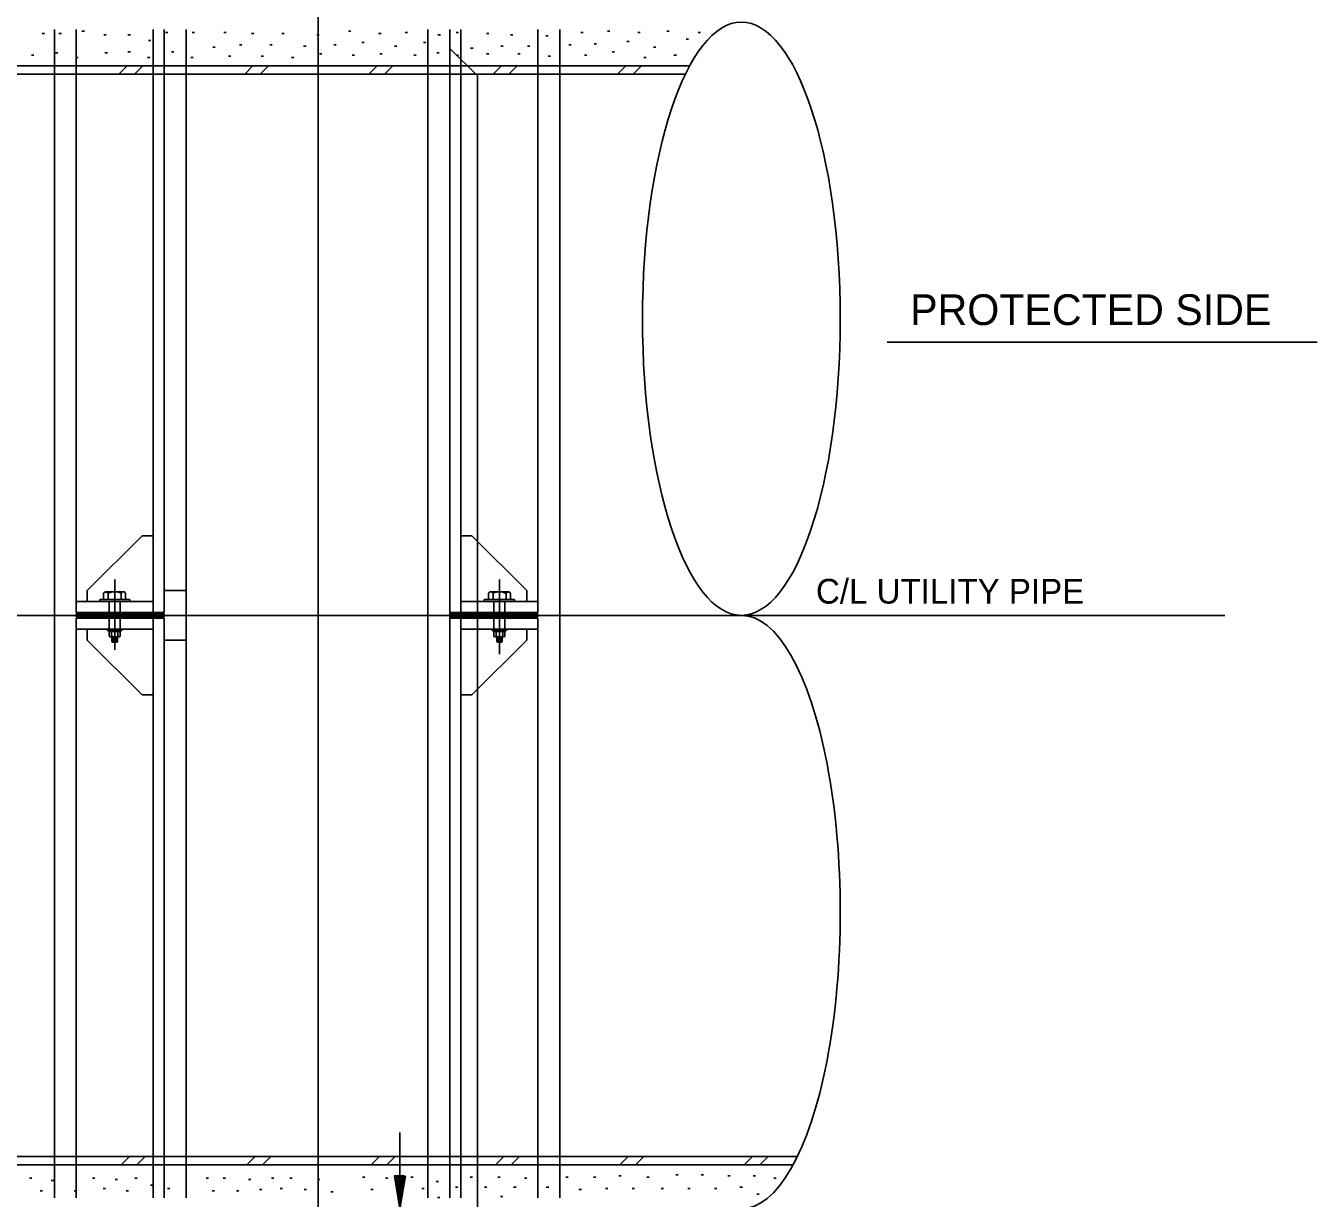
# Model space of a CAD drawing. Extents: x 22388.1 to 22405.7, y 22369.6 to 22390.4.
# Drawn here: x 22395.825 to 22398.273, y 22376.362 to 22378.585 of the extents above; entities that cross this region are included whole.
import ezdxf

# ---------------------------------------------------------------- set-up
doc = ezdxf.new("R2010")
doc.units = 0
for name, color, linetype in [('Level 1', 7, 'Continuous'), ('Level 10', 7, 'Continuous'), ('Level 2', 7, 'Continuous'), ('Level 4', 7, 'Continuous'), ('Level 44', 7, 'Continuous'), ('Level 50', 7, 'Continuous'), ('Level 7', 7, 'Continuous')]:
    doc.layers.add(name, color=color, linetype=linetype)

msp = doc.modelspace()

# ---------------------------------------------------------------- linework, layer by layer
at = {"layer": 'Level 1'}
for p, q in [((22396.3787, 22372.7735), (22396.3787, 22379.1804)), ((22396.0011, 22378.4935), (22396.0168, 22378.5092)), ((22396.0306, 22378.4935), (22396.0462, 22378.5092)), ((22396.2395, 22378.4935), (22396.2551, 22378.5092)), ((22396.2689, 22378.4935), (22396.2845, 22378.5092)), ((22396.4751, 22378.4935), (22396.4908, 22378.5092)), ((22396.5046, 22378.4935), (22396.5202, 22378.5092)), ((22396.7108, 22378.4935), (22396.7265, 22378.5092)), ((22396.7403, 22378.4935), (22396.7559, 22378.5092)), ((22396.9466, 22378.4935), (22396.9622, 22378.5092)), ((22396.976, 22378.4935), (22396.9916, 22378.5092)), ((22395.9931, 22377.4018), (22395.9931, 22377.5354)), ((22396.7225, 22377.3942), (22396.7225, 22377.5354)), ((22395.9648, 22377.4974), (22396.0221, 22377.4974)), ((22395.9648, 22377.4935), (22395.9648, 22377.4974)), ((22395.972, 22377.5092), (22395.972, 22377.4974)), ((22396.0094, 22377.512), (22395.9762, 22377.512)), ((22395.9804, 22377.5092), (22395.9804, 22377.4974)), ((22395.9827, 22377.4415), (22395.9827, 22377.4935)), ((22396.0036, 22377.4415), (22396.0036, 22377.4935)), ((22396.0051, 22377.5093), (22396.0051, 22377.4974)), ((22396.0137, 22377.5092), (22396.0137, 22377.4974)), ((22396.0221, 22377.4935), (22396.0221, 22377.4974)), ((22396.7509, 22377.4974), (22396.6936, 22377.4974)), ((22396.6936, 22377.4935), (22396.6936, 22377.4974)), ((22396.702, 22377.5092), (22396.702, 22377.4974)), ((22396.7063, 22377.512), (22396.7395, 22377.512)), ((22396.7106, 22377.5093), (22396.7106, 22377.4974)), ((22396.7121, 22377.4415), (22396.7121, 22377.4935)), ((22396.7329, 22377.4415), (22396.7329, 22377.4935)), ((22396.7353, 22377.5092), (22396.7353, 22377.4974)), ((22396.7437, 22377.5092), (22396.7437, 22377.4974)), ((22396.7509, 22377.4935), (22396.7509, 22377.4974)), ((22394.6049, 22377.4675), (22398.0975, 22377.4675)), ((22395.9203, 22377.4701), (22396.087, 22377.4701)), ((22395.9203, 22377.4649), (22395.9203, 22377.4701)), ((22396.087, 22377.4649), (22396.087, 22377.4701)), ((22396.6287, 22377.4701), (22396.7953, 22377.4701)), ((22396.7953, 22377.4649), (22396.7953, 22377.4701)), ((22395.9203, 22377.4649), (22396.087, 22377.4649)), ((22395.9788, 22377.4395), (22395.9788, 22377.4415)), ((22396.0075, 22377.4395), (22396.0075, 22377.4415)), ((22396.6287, 22377.4649), (22396.7953, 22377.4649)), ((22396.7082, 22377.4395), (22396.7082, 22377.4415)), ((22396.7368, 22377.4395), (22396.7368, 22377.4415)), ((22395.9788, 22377.4395), (22396.0075, 22377.4395)), ((22395.9814, 22377.4369), (22395.9814, 22377.4395)), ((22395.9814, 22377.4369), (22396.0049, 22377.4369)), ((22395.9827, 22377.4369), (22395.9827, 22377.4286)), ((22395.9848, 22377.4265), (22396.0015, 22377.4265)), ((22395.987, 22377.4369), (22395.987, 22377.4286)), ((22395.9879, 22377.4265), (22395.9879, 22377.4171)), ((22395.9879, 22377.4254), (22395.9983, 22377.4254)), ((22395.9879, 22377.4233), (22395.9983, 22377.4233)), ((22395.9879, 22377.4213), (22395.9983, 22377.4213)), ((22395.9879, 22377.4192), (22395.9983, 22377.4192)), ((22395.9879, 22377.4171), (22395.9885, 22377.4166)), ((22395.9879, 22377.4171), (22395.9983, 22377.4171)), ((22395.9885, 22377.4166), (22395.9978, 22377.4166)), ((22395.9905, 22377.4244), (22395.996, 22377.4244)), ((22395.9905, 22377.4223), (22395.996, 22377.4223)), ((22395.9905, 22377.4202), (22395.996, 22377.4202)), ((22395.9905, 22377.4181), (22395.996, 22377.4181)), ((22395.9983, 22377.4172), (22395.9978, 22377.4166)), ((22395.9983, 22377.4265), (22395.9983, 22377.4172)), ((22395.9993, 22377.4369), (22395.9993, 22377.4286)), ((22396.0036, 22377.4369), (22396.0036, 22377.4286)), ((22396.0049, 22377.4369), (22396.0049, 22377.4395)), ((22396.7082, 22377.4395), (22396.7368, 22377.4395)), ((22396.7108, 22377.4369), (22396.7108, 22377.4395)), ((22396.7108, 22377.4369), (22396.7342, 22377.4369)), ((22396.7121, 22377.4369), (22396.7121, 22377.4286)), ((22396.7142, 22377.4265), (22396.7308, 22377.4265)), ((22396.7164, 22377.4369), (22396.7164, 22377.4286)), ((22396.7173, 22377.4265), (22396.7173, 22377.4171)), ((22396.7173, 22377.4254), (22396.7277, 22377.4254)), ((22396.7173, 22377.4233), (22396.7277, 22377.4233)), ((22396.7173, 22377.4213), (22396.7277, 22377.4213)), ((22396.7173, 22377.4192), (22396.7277, 22377.4192)), ((22396.7173, 22377.4171), (22396.7179, 22377.4166)), ((22396.7173, 22377.4171), (22396.7277, 22377.4171)), ((22396.7179, 22377.4166), (22396.7272, 22377.4166)), ((22396.7199, 22377.4244), (22396.7254, 22377.4244)), ((22396.7199, 22377.4223), (22396.7254, 22377.4223)), ((22396.7199, 22377.4202), (22396.7254, 22377.4202)), ((22396.7199, 22377.4181), (22396.7254, 22377.4181)), ((22396.7277, 22377.4172), (22396.7272, 22377.4166)), ((22396.7277, 22377.4265), (22396.7277, 22377.4172)), ((22396.7287, 22377.4369), (22396.7287, 22377.4286)), ((22396.7329, 22377.4369), (22396.7329, 22377.4286)), ((22396.7342, 22377.4369), (22396.7342, 22377.4395)), ((22396.5339, 22376.3425), (22396.5339, 22376.487)), ((22396.0056, 22376.4258), (22396.0212, 22376.4415)), ((22396.035, 22376.4258), (22396.0507, 22376.4415)), ((22396.2439, 22376.4258), (22396.2595, 22376.4415)), ((22396.2733, 22376.4258), (22396.289, 22376.4415)), ((22396.4796, 22376.4258), (22396.4952, 22376.4415)), ((22396.509, 22376.4258), (22396.5247, 22376.4415)), ((22396.7153, 22376.4258), (22396.7309, 22376.4415)), ((22396.7447, 22376.4258), (22396.7603, 22376.4415)), ((22396.951, 22376.4258), (22396.9666, 22376.4415)), ((22396.9804, 22376.4258), (22396.996, 22376.4415)), ((22397.1867, 22376.4258), (22397.2023, 22376.4415)), ((22397.2161, 22376.4258), (22397.2317, 22376.4415))]:
    msp.add_line(p, q, dxfattribs=at)
for centre, radius, start, end in [((22395.9762, 22377.5074), 0.00456, 22.375, 157.1995), ((22395.9928, 22377.4836), 0.0285, 64.5519, 115.884), ((22396.0094, 22377.5073), 0.00469, 23.1675, 155.9991), ((22396.7063, 22377.5073), 0.00469, 24.0009, 156.8325), ((22396.7228, 22377.4836), 0.0285, 64.116, 115.4481), ((22396.7395, 22377.5074), 0.00456, 22.8005, 157.625), ((22395.9848, 22377.4286), 0.00211, 180.5659, 359.4341), ((22395.9932, 22377.4366), 0.0101, 232.4343, 307.5657), ((22396.0015, 22377.4286), 0.00211, 180.4975, 359.5025), ((22396.7142, 22377.4286), 0.00211, 180.5659, 359.4341), ((22396.7226, 22377.4366), 0.0101, 232.4343, 307.5657), ((22396.7308, 22377.4286), 0.00211, 180.4975, 359.5025)]:
    msp.add_arc(centre, radius, start, end, dxfattribs=at)
msp.add_ellipse((22397.1812, 22378.03), major_axis=(0, 0.5625), ratio=0.333333, dxfattribs=at)
msp.add_ellipse((22397.1812, 22376.905), major_axis=(0, -0.5625), ratio=0.333333, start_param=0, end_param=3.141593, dxfattribs=at)
at = {"layer": 'Level 10'}
msp.add_line((22398.2728, 22377.9855), (22397.4575, 22377.9855), dxfattribs=at)
at = {"layer": 'Level 2'}
for p, q in [((22395.8787, 22376.3633), (22395.8787, 22378.5781)), ((22395.9203, 22377.4727), (22395.9203, 22378.5781)), ((22396.0662, 22377.4727), (22396.0662, 22378.5781)), ((22396.087, 22377.4727), (22396.087, 22378.5781)), ((22396.1287, 22376.3633), (22396.1287, 22378.5781)), ((22396.587, 22376.3633), (22396.587, 22378.5781)), ((22396.6287, 22377.4727), (22396.6287, 22378.5781)), ((22396.6495, 22377.4727), (22396.6495, 22378.5781)), ((22396.7953, 22377.4727), (22396.7953, 22378.5781)), ((22396.837, 22376.3633), (22396.837, 22378.5781)), ((22395.3534, 22378.5092), (22397.083, 22378.5092)), ((22395.3454, 22378.4935), (22397.0749, 22378.4935)), ((22395.9411, 22377.5144), (22396.0452, 22377.6185)), ((22396.0452, 22377.6185), (22396.0661, 22377.6185)), ((22396.6704, 22377.6185), (22396.6496, 22377.6185)), ((22396.7746, 22377.5144), (22396.6704, 22377.6185)), ((22395.9411, 22377.4935), (22395.9411, 22377.5144)), ((22396.087, 22377.5144), (22396.1287, 22377.5144)), ((22396.7746, 22377.4935), (22396.7746, 22377.5144)), ((22395.9203, 22377.4935), (22396.0662, 22377.4935)), ((22396.7953, 22377.4935), (22396.6495, 22377.4935)), ((22395.9203, 22377.4727), (22396.087, 22377.4727)), ((22396.7953, 22377.4727), (22396.6287, 22377.4727)), ((22395.9203, 22377.4623), (22396.087, 22377.4623)), ((22395.9203, 22376.3633), (22395.9203, 22377.4623)), ((22395.9203, 22377.4415), (22396.0662, 22377.4415)), ((22395.9411, 22377.4206), (22395.9411, 22377.4415)), ((22396.0662, 22376.3633), (22396.0662, 22377.4623)), ((22396.087, 22376.3633), (22396.087, 22377.4623)), ((22396.7953, 22377.4623), (22396.6287, 22377.4623)), ((22396.6287, 22376.3633), (22396.6287, 22377.4623)), ((22396.6495, 22376.3633), (22396.6495, 22377.4623)), ((22396.7953, 22377.4415), (22396.6495, 22377.4415)), ((22396.7746, 22377.4206), (22396.7746, 22377.4415)), ((22396.7953, 22376.3633), (22396.7953, 22377.4623)), ((22395.9411, 22377.4206), (22396.0452, 22377.3165)), ((22396.087, 22377.4206), (22396.1287, 22377.4206)), ((22396.7746, 22377.4206), (22396.6704, 22377.3165)), ((22396.0452, 22377.3165), (22396.0661, 22377.3165)), ((22396.6704, 22377.3165), (22396.6496, 22377.3165)), ((22395.5578, 22376.4415), (22397.2874, 22376.4415)), ((22395.5498, 22376.4258), (22397.2794, 22376.4258))]:
    msp.add_line(p, q, dxfattribs=at)
msp.add_lwpolyline([(22396.5443, 22376.4048), (22396.5339, 22376.3425), (22396.5236, 22376.4048), (22396.5413, 22376.4048), (22396.5339, 22376.3598), (22396.5269, 22376.4022), (22396.5383, 22376.4022), (22396.5339, 22376.3765), (22396.5303, 22376.3995), (22396.5349, 22376.3995), (22396.5339, 22376.3938)], dxfattribs=at)
at = {"layer": 'Level 44'}
for p, q in [((22395.8554, 22378.5706), (22395.8599, 22378.5706)), ((22395.8875, 22378.5706), (22395.892, 22378.5706)), ((22395.9311, 22378.5749), (22395.9356, 22378.5749)), ((22395.9724, 22378.5685), (22395.9769, 22378.5685)), ((22396.0183, 22378.5685), (22396.0228, 22378.5685)), ((22396.0894, 22378.5728), (22396.0939, 22378.5728)), ((22396.1399, 22378.5728), (22396.1444, 22378.5728)), ((22396.1999, 22378.5728), (22396.2044, 22378.5728)), ((22396.2526, 22378.5706), (22396.2571, 22378.5706)), ((22396.31, 22378.5706), (22396.3145, 22378.5706)), ((22396.3765, 22378.5685), (22396.381, 22378.5685)), ((22396.4362, 22378.5749), (22396.4407, 22378.5749)), ((22396.4935, 22378.5706), (22396.498, 22378.5706)), ((22396.544, 22378.5728), (22396.5485, 22378.5728)), ((22396.606, 22378.5685), (22396.6105, 22378.5685)), ((22396.6404, 22378.5728), (22396.6449, 22378.5728)), ((22396.6978, 22378.5706), (22396.7023, 22378.5706)), ((22396.7436, 22378.5685), (22396.7481, 22378.5685)), ((22396.8767, 22378.5728), (22396.8812, 22378.5728)), ((22396.9272, 22378.5749), (22396.9317, 22378.5749)), ((22396.9846, 22378.5728), (22396.9891, 22378.5728)), ((22397.0396, 22378.5749), (22397.0441, 22378.5749)), ((22397.0993, 22378.5728), (22397.1038, 22378.5728)), ((22396.0573, 22378.5577), (22396.0618, 22378.5577)), ((22396.1792, 22378.5448), (22396.1837, 22378.5448)), ((22396.2297, 22378.5491), (22396.2342, 22378.5491)), ((22396.2871, 22378.5491), (22396.2916, 22378.5491)), ((22396.3513, 22378.547), (22396.3558, 22378.547)), ((22396.4087, 22378.5491), (22396.4132, 22378.5491)), ((22396.4614, 22378.5534), (22396.4659, 22378.5534)), ((22396.5234, 22378.547), (22396.5279, 22378.547)), ((22396.5784, 22378.5534), (22396.5829, 22378.5534)), ((22396.6679, 22378.5427), (22396.6724, 22378.5427)), ((22396.7253, 22378.547), (22396.7298, 22378.547)), ((22396.7758, 22378.547), (22396.7803, 22378.547)), ((22396.8102, 22378.5663), (22396.8147, 22378.5663)), ((22396.8538, 22378.5491), (22396.8583, 22378.5491)), ((22396.902, 22378.5513), (22396.9065, 22378.5513)), ((22396.9639, 22378.5556), (22396.9684, 22378.5556)), ((22397.0144, 22378.5448), (22397.0189, 22378.5448)), ((22397.0763, 22378.5599), (22397.0808, 22378.5599)), ((22395.8351, 22378.5297), (22395.8396, 22378.5297)), ((22395.8806, 22378.534), (22395.8851, 22378.534)), ((22395.9196, 22378.5254), (22395.9241, 22378.5254)), ((22395.9747, 22378.534), (22395.9792, 22378.534)), ((22396.0183, 22378.5362), (22396.0228, 22378.5362)), ((22396.055, 22378.5254), (22396.0595, 22378.5254)), ((22396.1009, 22378.5362), (22396.1054, 22378.5362)), ((22396.1376, 22378.5254), (22396.1421, 22378.5254)), ((22396.209, 22378.5276), (22396.2135, 22378.5276)), ((22396.271, 22378.5276), (22396.2755, 22378.5276)), ((22396.3284, 22378.5254), (22396.3329, 22378.5254)), ((22396.3811, 22378.5319), (22396.3856, 22378.5319)), ((22396.4431, 22378.5297), (22396.4476, 22378.5297)), ((22396.4958, 22378.5319), (22396.5003, 22378.5319)), ((22396.5601, 22378.5297), (22396.5646, 22378.5297)), ((22396.6037, 22378.5341), (22396.6082, 22378.5341)), ((22396.6404, 22378.5297), (22396.6449, 22378.5297)), ((22396.6978, 22378.5319), (22396.7023, 22378.5319)), ((22396.7574, 22378.5319), (22396.7619, 22378.5319)), ((22396.8148, 22378.5276), (22396.8193, 22378.5276)), ((22396.8836, 22378.5298), (22396.8881, 22378.5298)), ((22396.9364, 22378.5362), (22396.9409, 22378.5362)), ((22396.996, 22378.5254), (22397.0005, 22378.5254)), ((22397.0534, 22378.5298), (22397.0579, 22378.5298)), ((22395.8316, 22376.4002), (22395.8361, 22376.4002)), ((22395.8726, 22376.3959), (22395.8771, 22376.3959)), ((22395.9507, 22376.4002), (22395.9552, 22376.4002)), ((22395.9942, 22376.398), (22395.9987, 22376.398)), ((22396.031, 22376.4002), (22396.0355, 22376.4002)), ((22396.1666, 22376.4002), (22396.1711, 22376.4002)), ((22396.1988, 22376.4002), (22396.2033, 22376.4002)), ((22396.2469, 22376.3981), (22396.2514, 22376.3981)), ((22396.2905, 22376.4002), (22396.295, 22376.4002)), ((22396.325, 22376.4002), (22396.3295, 22376.4002)), ((22396.3777, 22376.3981), (22396.3822, 22376.3981)), ((22396.4626, 22376.4024), (22396.4671, 22376.4024)), ((22396.5062, 22376.4002), (22396.5107, 22376.4002)), ((22396.5544, 22376.4024), (22396.5589, 22376.4024)), ((22396.6026, 22376.3938), (22396.6071, 22376.3938)), ((22396.6668, 22376.4024), (22396.6713, 22376.4024)), ((22396.7196, 22376.4024), (22396.7241, 22376.4024)), ((22396.7701, 22376.4002), (22396.7746, 22376.4002)), ((22396.8481, 22376.4024), (22396.8526, 22376.4024)), ((22396.9009, 22376.4024), (22396.9054, 22376.4024)), ((22396.949, 22376.4045), (22396.9535, 22376.4045)), ((22397.0018, 22376.4024), (22397.0063, 22376.4024)), ((22397.0569, 22376.4067), (22397.0614, 22376.4067)), ((22397.1051, 22376.4067), (22397.1096, 22376.4067)), ((22397.1555, 22376.4045), (22397.16, 22376.4045)), ((22397.2037, 22376.4045), (22397.2082, 22376.4045)), ((22397.2427, 22376.4002), (22397.2472, 22376.4002)), ((22395.852, 22376.3765), (22395.8565, 22376.3765)), ((22395.9162, 22376.3765), (22395.9207, 22376.3765)), ((22395.9713, 22376.3808), (22395.9758, 22376.3808)), ((22396.0149, 22376.3765), (22396.0194, 22376.3765)), ((22396.0608, 22376.3873), (22396.0653, 22376.3873)), ((22396.0929, 22376.3808), (22396.0974, 22376.3808)), ((22396.1781, 22376.3765), (22396.1826, 22376.3765)), ((22396.224, 22376.3765), (22396.2285, 22376.3765)), ((22396.2676, 22376.3787), (22396.2721, 22376.3787)), ((22396.3066, 22376.3808), (22396.3111, 22376.3808)), ((22396.3525, 22376.3787), (22396.357, 22376.3787)), ((22396.403, 22376.3744), (22396.4075, 22376.3744)), ((22396.4787, 22376.3787), (22396.4832, 22376.3787)), ((22396.5337, 22376.3787), (22396.5382, 22376.3787)), ((22396.5751, 22376.3809), (22396.5796, 22376.3809)), ((22396.6393, 22376.383), (22396.6438, 22376.383)), ((22396.6944, 22376.383), (22396.6989, 22376.383)), ((22396.7242, 22376.3658), (22396.7287, 22376.3658)), ((22396.7494, 22376.383), (22396.7539, 22376.383)), ((22396.8114, 22376.383), (22396.8159, 22376.383)), ((22396.8733, 22376.3787), (22396.8778, 22376.3787)), ((22396.9238, 22376.3808), (22396.9283, 22376.3808)), ((22396.9743, 22376.3809), (22396.9788, 22376.3809)), ((22397.0293, 22376.3809), (22397.0338, 22376.3809)), ((22397.0798, 22376.3809), (22397.0843, 22376.3809)), ((22397.1303, 22376.3809), (22397.1348, 22376.3809)), ((22397.1785, 22376.383), (22397.183, 22376.383)), ((22397.2106, 22376.3701), (22397.2151, 22376.3701)), ((22396.6049, 22376.3636), (22396.6094, 22376.3636))]:
    msp.add_line(p, q, dxfattribs=at)
at = {"layer": 'Level 50'}
for p, q in [((22396.0036, 22377.4286), (22396.0036, 22377.4286)), ((22396.7329, 22377.4286), (22396.7329, 22377.4286))]:
    msp.add_line(p, q, dxfattribs=at)
at = {"layer": 'Level 7'}
for p, q in [((22396.1287, 22376.3763), (22396.1287, 22378.5774)), ((22396.6287, 22376.3763), (22396.6287, 22378.5774)), ((22396.6287, 22378.5425), (22396.6808, 22378.4904)), ((22396.6808, 22376.2175), (22396.6808, 22378.4904))]:
    msp.add_line(p, q, dxfattribs=at)

# ---------------------------------------------------------------- texts
at = {"layer": 'Level 10'}
msp.add_text('PROTECTED SIDE', height=0.058333, dxfattribs=at).set_placement((22397.5011, 22378.0179))
at = {"layer": 'Level 4'}
msp.add_text('C/L UTILITY PIPE', height=0.046875, dxfattribs=at).set_placement((22397.3226, 22377.4898))

doc.saveas('drawing.dxf')
